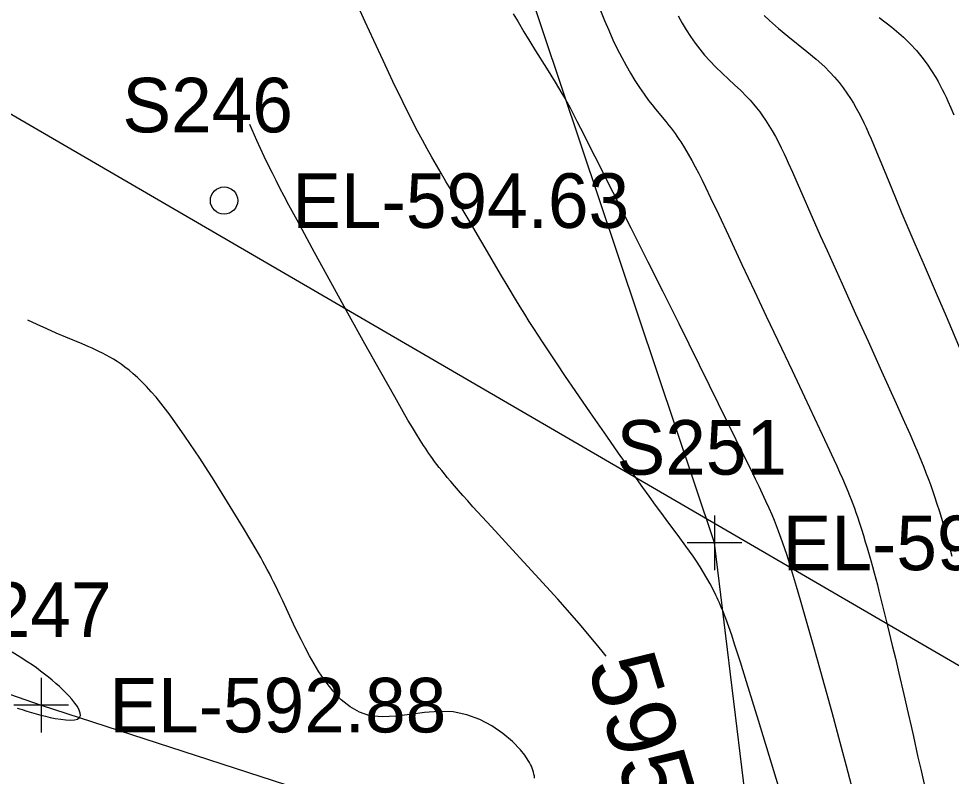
# Model space of a CAD drawing. Extents: x 1729869 to 1735532, y 648588 to 653771.
# Drawn here: x 1730257.5 to 1730325.8, y 652830.1 to 652885.6 of the extents above; entities that cross this region are included whole.
import ezdxf

# ---------------------------------------------------------------- set-up
doc = ezdxf.new("R2010")
doc.units = 0
for name, color, linetype in [('SURVEY - CONTOURS - Index with Text', 7, 'Continuous'), ('SURVEY - CONTOURS - Intermediate with optional Text', 7, 'Continuous'), ('SURVEY - DRAINAGE - Area Shapes Text', 7, 'Continuous'), ('SURVEY - DTM - Breaklines', 7, 'Continuous'), ('SURVEY - DTM - Breaklines - Points - Elevations', 7, 'Continuous'), ('SURVEY - DTM - Breaklines - Points - Locators', 7, 'Continuous'), ('SURVEY - DTM - Breaklines - Points - Numbers', 7, 'Continuous'), ('SURVEY - DTM - Spot Points - Elevations', 7, 'Continuous'), ('SURVEY - DTM - Spot Points - Locators', 7, 'Continuous'), ('SURVEY - DTM - Spot Points - Point Numbers', 7, 'Continuous')]:
    doc.layers.add(name, color=color, linetype=linetype)

msp = doc.modelspace()

# ---------------------------------------------------------------- linework, layer by layer
at = {"layer": 'SURVEY - CONTOURS - Index with Text'}
for points in [[(1730312.13, 652885.817), (1730312.51, 652885.446), (1730313.158, 652884.869), (1730313.844, 652884.302), (1730315.25, 652883.182), (1730315.926, 652882.619), (1730316.555, 652882.049), (1730316.931, 652881.673), (1730317.28, 652881.292), (1730317.605, 652880.908), (1730317.906, 652880.52), (1730318.185, 652880.13), (1730318.445, 652879.737), (1730318.662, 652879.386), (1730318.867, 652879.033), (1730319.06, 652878.679), (1730319.244, 652878.323), (1730319.419, 652877.965), (1730319.588, 652877.606), (1730319.773, 652877.194), (1730319.953, 652876.781), (1730320.129, 652876.366), (1730320.301, 652875.951), (1730321.072, 652874.061), (1730321.684, 652872.578), (1730322.215, 652871.307), (1730322.573, 652870.461), (1730323.166, 652869.084), (1730323.834, 652867.532), (1730324.72, 652865.471), (1730325.444, 652863.795), (1730326.564, 652861.181)], [(1730300.537, 652838.859), (1730300.339, 652839.117), (1730299.936, 652839.626), (1730298.565, 652841.267), (1730297.002, 652843.041), (1730295.344, 652844.867), (1730293.689, 652846.662), (1730292.133, 652848.341), (1730290.773, 652849.824), (1730290.395, 652850.244), (1730290.044, 652850.637), (1730289.721, 652851.004), (1730289.424, 652851.347), (1730289.151, 652851.667), (1730288.901, 652851.966), (1730288.685, 652852.227), (1730288.487, 652852.473), (1730288.303, 652852.706), (1730288.132, 652852.928), (1730287.971, 652853.141), (1730287.819, 652853.347), (1730287.683, 652853.537), (1730287.55, 652853.726), (1730287.421, 652853.914), (1730287.292, 652854.106), (1730287.164, 652854.302), (1730286.906, 652854.705), (1730286.638, 652855.138), (1730286.342, 652855.629), (1730286.018, 652856.177), (1730285.662, 652856.788), (1730285.043, 652857.867), (1730284.026, 652859.672), (1730282.861, 652861.761), (1730281.618, 652864.007), (1730280.366, 652866.283), (1730279.175, 652868.46), (1730277.895, 652870.812), (1730277.299, 652871.918), (1730276.945, 652872.583), (1730276.637, 652873.171), (1730276.35, 652873.728), (1730276.081, 652874.262), (1730275.778, 652874.883), (1730275.489, 652875.489), (1730275.212, 652876.085), (1730274.943, 652876.673), (1730274.421, 652877.836)]]:
    msp.add_lwpolyline(points, dxfattribs=at)
at = {"layer": 'SURVEY - CONTOURS - Intermediate with optional Text'}
for points in [[(1730313.422, 652828.529), (1730312.825, 652830.476), (1730311.703, 652834.166), (1730311.271, 652835.575), (1730310.83, 652837.001), (1730310.38, 652838.435), (1730310.167, 652839.101), (1730309.953, 652839.76), (1730309.737, 652840.405), (1730309.52, 652841.028), (1730309.303, 652841.625), (1730309.085, 652842.187), (1730309.003, 652842.39), (1730308.92, 652842.588), (1730308.837, 652842.781), (1730308.753, 652842.971), (1730308.667, 652843.157), (1730308.581, 652843.342), (1730308.373, 652843.764), (1730308.154, 652844.18), (1730307.924, 652844.593), (1730307.681, 652845.003), (1730307.425, 652845.414), (1730307.153, 652845.827), (1730306.905, 652846.19), (1730306.645, 652846.559), (1730306.375, 652846.933), (1730305.805, 652847.709), (1730305.071, 652848.703), (1730304.623, 652849.315), (1730304.164, 652849.945), (1730303.699, 652850.588), (1730303.229, 652851.241), (1730302.758, 652851.9), (1730302.319, 652852.519), (1730301.449, 652853.757), (1730300.594, 652854.983), (1730299.402, 652856.706), (1730298.278, 652858.339), (1730297.569, 652859.376), (1730296.891, 652860.376), (1730296.553, 652860.879), (1730296.215, 652861.386), (1730295.877, 652861.899), (1730295.555, 652862.392), (1730295.231, 652862.894), (1730294.905, 652863.407), (1730294.574, 652863.932), (1730294.239, 652864.472), (1730293.899, 652865.028), (1730293.355, 652865.935), (1730292.8, 652866.873), (1730291.679, 652868.792), (1730291.121, 652869.747), (1730290.571, 652870.682), (1730289.854, 652871.888), (1730289.148, 652873.07), (1730288.797, 652873.663), (1730288.444, 652874.264), (1730288.108, 652874.845), (1730287.768, 652875.441), (1730287.425, 652876.055), (1730287.076, 652876.691), (1730286.722, 652877.354), (1730286.361, 652878.047), (1730285.639, 652879.484), (1730284.908, 652880.992), (1730284.192, 652882.512), (1730283.512, 652883.986), (1730282.89, 652885.355), (1730282.059, 652887.205)], [(1730293.736, 652885.949), (1730294.083, 652885.35), (1730294.509, 652884.632), (1730294.936, 652883.928), (1730295.358, 652883.244), (1730296.158, 652881.964), (1730296.802, 652880.934), (1730297.058, 652880.516), (1730297.299, 652880.114), (1730297.534, 652879.708), (1730297.652, 652879.499), (1730297.898, 652879.047), (1730298.148, 652878.572), (1730298.402, 652878.078), (1730298.659, 652877.571), (1730299.699, 652875.497), (1730301.022, 652872.885), (1730302.35, 652870.262), (1730303.603, 652867.774), (1730304.668, 652865.644), (1730305.859, 652863.247), (1730308.094, 652858.719), (1730310.708, 652853.413), (1730311.203, 652852.399), (1730311.465, 652851.861), (1730311.722, 652851.324), (1730311.975, 652850.791), (1730312.218, 652850.265), (1730312.451, 652849.748), (1730312.671, 652849.243), (1730312.839, 652848.842), (1730312.998, 652848.448), (1730313.149, 652848.057), (1730313.249, 652847.787), (1730313.346, 652847.517), (1730313.441, 652847.246), (1730313.627, 652846.698), (1730313.719, 652846.419), (1730313.871, 652845.95), (1730314.021, 652845.471), (1730314.171, 652844.984), (1730314.32, 652844.491), (1730314.468, 652843.993), (1730314.757, 652843), (1730315.686, 652839.761), (1730316.005, 652838.631), (1730317.077, 652834.754), (1730317.373, 652833.659), (1730317.76, 652832.189), (1730318.117, 652830.834), (1730319.005, 652827.495)], [(1730300.126, 652886.199), (1730300.423, 652885.455), (1730300.728, 652884.739), (1730301.039, 652884.05), (1730301.356, 652883.389), (1730301.679, 652882.755), (1730302, 652882.16), (1730302.325, 652881.592), (1730302.653, 652881.051), (1730302.984, 652880.537), (1730303.318, 652880.05), (1730303.654, 652879.592), (1730303.908, 652879.266), (1730304.162, 652878.952), (1730304.906, 652878.054), (1730305.144, 652877.759), (1730305.294, 652877.565), (1730305.442, 652877.369), (1730305.587, 652877.17), (1730305.73, 652876.969), (1730305.87, 652876.764), (1730306.008, 652876.554), (1730306.284, 652876.117), (1730306.553, 652875.664), (1730306.815, 652875.198), (1730307.072, 652874.721), (1730307.323, 652874.238), (1730307.569, 652873.75), (1730307.819, 652873.24), (1730308.19, 652872.469), (1730308.785, 652871.214), (1730309.493, 652869.706), (1730310.492, 652867.572), (1730311.418, 652865.611), (1730312.276, 652863.795), (1730313.123, 652861.999), (1730314.164, 652859.796), (1730315.066, 652857.881), (1730316.175, 652855.539), (1730316.735, 652854.344), (1730317.225, 652853.287), (1730317.436, 652852.826), (1730317.644, 652852.363), (1730317.849, 652851.899), (1730318.049, 652851.435), (1730318.243, 652850.97), (1730318.37, 652850.656), (1730318.493, 652850.341), (1730318.614, 652850.025), (1730318.731, 652849.708), (1730318.845, 652849.39), (1730318.956, 652849.069), (1730319.106, 652848.622), (1730319.251, 652848.171), (1730319.392, 652847.717), (1730319.53, 652847.259), (1730319.664, 652846.8), (1730319.924, 652845.889), (1730320.05, 652845.438), (1730320.173, 652844.988), (1730320.293, 652844.539), (1730320.411, 652844.091), (1730320.526, 652843.645), (1730320.7, 652842.947), (1730321.156, 652841.082), (1730321.508, 652839.66), (1730321.737, 652838.713), (1730321.993, 652837.619), (1730322.353, 652836.063), (1730322.68, 652834.675), (1730322.892, 652833.751), (1730323.06, 652832.993), (1730323.389, 652831.48), (1730323.59, 652830.584), (1730324.258, 652827.639)], [(1730305.816, 652885.799), (1730306.11, 652885.267), (1730306.412, 652884.762), (1730306.726, 652884.275), (1730307.054, 652883.805), (1730307.396, 652883.353), (1730307.753, 652882.918), (1730308.126, 652882.5), (1730308.572, 652882.04), (1730309.031, 652881.596), (1730309.494, 652881.165), (1730309.952, 652880.741), (1730310.397, 652880.32), (1730310.82, 652879.896), (1730311.08, 652879.616), (1730311.328, 652879.333), (1730311.564, 652879.046), (1730311.789, 652878.754), (1730312.005, 652878.458), (1730312.212, 652878.157), (1730312.466, 652877.761), (1730312.707, 652877.358), (1730312.937, 652876.949), (1730313.157, 652876.534), (1730313.369, 652876.116), (1730313.573, 652875.695), (1730313.731, 652875.358), (1730313.886, 652875.02), (1730314.19, 652874.341), (1730316.229, 652869.708), (1730316.727, 652868.593), (1730317.826, 652866.163), (1730318.813, 652863.97), (1730319.729, 652861.945), (1730320.71, 652859.761), (1730321.783, 652857.396), (1730322.283, 652856.282), (1730322.782, 652855.158), (1730323.129, 652854.365), (1730323.302, 652853.964), (1730323.473, 652853.557), (1730323.644, 652853.146), (1730323.813, 652852.728), (1730323.976, 652852.311), (1730324.136, 652851.888), (1730324.295, 652851.457), (1730324.451, 652851.019), (1730324.604, 652850.572), (1730324.754, 652850.118), (1730324.958, 652849.476), (1730325.155, 652848.822), (1730325.347, 652848.163), (1730325.531, 652847.503), (1730325.708, 652846.848), (1730325.878, 652846.203)], [(1730320.544, 652885.676), (1730321.474, 652884.958), (1730322.326, 652884.225), (1730322.823, 652883.74), (1730323.274, 652883.25), (1730323.683, 652882.757), (1730324.054, 652882.263), (1730324.389, 652881.769), (1730324.693, 652881.278), (1730324.861, 652880.988), (1730325.02, 652880.698), (1730325.171, 652880.41), (1730325.315, 652880.121), (1730325.453, 652879.832), (1730325.586, 652879.543), (1730325.803, 652879.048), (1730326.011, 652878.551)], [(1730295.297, 652829.936), (1730295.279, 652830.083), (1730295.25, 652830.231), (1730295.213, 652830.38), (1730295.17, 652830.519), (1730295.118, 652830.658), (1730295.059, 652830.799), (1730294.991, 652830.941), (1730294.915, 652831.084), (1730294.83, 652831.23), (1730294.75, 652831.356), (1730294.664, 652831.483), (1730294.572, 652831.612), (1730294.473, 652831.742), (1730294.368, 652831.872), (1730294.257, 652832.004), (1730293.669, 652832.613), (1730292.964, 652833.208), (1730292.161, 652833.757), (1730291.275, 652834.224), (1730290.325, 652834.577), (1730289.329, 652834.782), (1730288.28, 652834.82), (1730287.22, 652834.735), (1730286.167, 652834.594), (1730285.139, 652834.464), (1730284.155, 652834.413), (1730283.234, 652834.507), (1730282.472, 652834.759), (1730281.771, 652835.158), (1730281.128, 652835.678), (1730280.537, 652836.295), (1730279.995, 652836.983), (1730279.497, 652837.717), (1730279.137, 652838.305), (1730278.799, 652838.899), (1730278.482, 652839.494), (1730278.183, 652840.084), (1730277.901, 652840.664), (1730277.635, 652841.227), (1730276.843, 652842.922), (1730276.659, 652843.314), (1730276.477, 652843.693), (1730276.325, 652844.006), (1730276.173, 652844.314), (1730276.019, 652844.618), (1730275.862, 652844.922), (1730275.701, 652845.227), (1730275.533, 652845.537), (1730275.382, 652845.81), (1730275.224, 652846.091), (1730275.058, 652846.382), (1730274.883, 652846.684), (1730274.497, 652847.336), (1730273.954, 652848.239), (1730272.784, 652850.162), (1730271.809, 652851.737), (1730270.762, 652853.38), (1730269.679, 652855.003), (1730268.6, 652856.52), (1730267.562, 652857.843), (1730267.207, 652858.253), (1730266.863, 652858.629), (1730266.528, 652858.973), (1730266.202, 652859.287), (1730265.884, 652859.572), (1730265.576, 652859.831), (1730265.279, 652860.061), (1730264.99, 652860.271), (1730264.707, 652860.461), (1730264.43, 652860.634), (1730264.159, 652860.792), (1730263.892, 652860.938), (1730263.632, 652861.073), (1730263.377, 652861.199), (1730263.124, 652861.318), (1730262.873, 652861.431), (1730262.625, 652861.54), (1730262.137, 652861.748), (1730260.943, 652862.25), (1730260.243, 652862.552), (1730259.543, 652862.862), (1730258.854, 652863.175), (1730258.165, 652863.491)], [(1730257.386, 652835.068), (1730257.737, 652834.957), (1730258.085, 652834.849), (1730258.43, 652834.746), (1730258.772, 652834.648), (1730259.111, 652834.555), (1730259.448, 652834.47), (1730259.809, 652834.385), (1730260.047, 652834.335), (1730260.165, 652834.311), (1730260.569, 652834.242), (1730260.948, 652834.195), (1730261.29, 652834.179), (1730261.581, 652834.198), (1730261.806, 652834.259), (1730261.954, 652834.368), (1730262.012, 652834.516), (1730261.998, 652834.704), (1730261.921, 652834.924), (1730261.79, 652835.17), (1730261.611, 652835.434), (1730261.393, 652835.709), (1730261.191, 652835.938), (1730260.971, 652836.169), (1730260.735, 652836.402), (1730260.485, 652836.635), (1730260.222, 652836.869), (1730259.95, 652837.102), (1730259.675, 652837.329), (1730259.392, 652837.556), (1730259.1, 652837.78), (1730258.8, 652838.003), (1730258.49, 652838.224), (1730258.171, 652838.442), (1730257.606, 652838.808), (1730257.015, 652839.166)]]:
    msp.add_lwpolyline(points, dxfattribs=at)
at = {"layer": 'SURVEY - DRAINAGE - Area Shapes Text'}
msp.add_line((1730367.657, 652814.145), (1730196.608, 652913.653), dxfattribs=at)
at = {"layer": 'SURVEY - DTM - Breaklines'}
msp.add_lwpolyline([(1730224.303, 652847.361), (1730259.138, 652835.282), (1730312.018, 652818.116), (1730308.478, 652847.17), (1730294.511, 652888.877), (1730296.045, 652931.008), (1730272.974, 652970.398), (1730232.943, 653000.309)], dxfattribs=at)
at = {"layer": 'SURVEY - DTM - Breaklines - Points - Locators'}
for p, q in [((1730308.478, 652849.17), (1730308.478, 652845.17)), ((1730310.478, 652847.17), (1730306.478, 652847.17)), ((1730259.138, 652837.282), (1730259.138, 652833.282)), ((1730261.138, 652835.282), (1730257.138, 652835.282))]:
    msp.add_line(p, q, dxfattribs=at)
at = {"layer": 'SURVEY - DTM - Spot Points - Locators'}
msp.add_circle((1730272.539, 652872.256), 1, dxfattribs=at)

# ---------------------------------------------------------------- texts
at = {"layer": 'SURVEY - CONTOURS - Index with Text'}
msp.add_text('595', height=5, rotation=286.91906, dxfattribs=at).set_placement((1730299.13, 652838.216))
at = {"layer": 'SURVEY - DTM - Breaklines - Points - Elevations'}
for s, p in [('EL-596.18', (1730313.478, 652845.17)), ('EL-592.88', (1730264.138, 652833.282))]:
    msp.add_text(s, height=4, dxfattribs=at).set_placement(p)
at = {"layer": 'SURVEY - DTM - Breaklines - Points - Numbers'}
for s, p in [('S251', (1730301.3, 652852.17)), ('S247', (1730251.802, 652840.282))]:
    msp.add_text(s, height=4, dxfattribs=at).set_placement(p)
at = {"layer": 'SURVEY - DTM - Spot Points - Elevations'}
msp.add_text('EL-594.63', height=4, dxfattribs=at).set_placement((1730277.539, 652870.256))
at = {"layer": 'SURVEY - DTM - Spot Points - Point Numbers'}
msp.add_text('S246', height=4, dxfattribs=at).set_placement((1730265.093, 652877.256))

doc.saveas('drawing.dxf')
